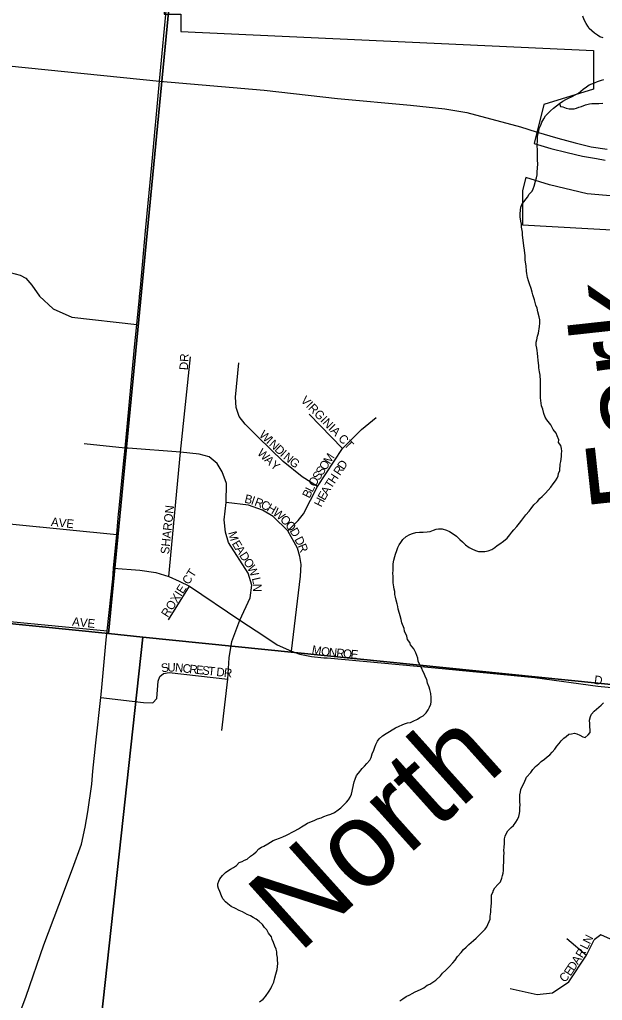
# Model space of a CAD drawing. Extents: x 1310247 to 1664935, y 284496 to 704931.
# Drawn here: x 1486629 to 1490025, y 529937 to 535649 of the extents above; entities that cross this region are included whole.
import ezdxf

# ---------------------------------------------------------------- set-up
doc = ezdxf.new("R2010")
doc.units = 0
for name, color, linetype in [('GM_X_Corporation_Text', 7, 'Continuous'), ('GM_X_County', 7, 'Continuous'), ('GM_X_Interstate_Shield', 7, 'Continuous'), ('GM_X_Major_Lake_Text', 7, 'Continuous'), ('GM_X_Minor_Lake_Text', 7, 'Continuous'), ('GM_X_Minor_River_Text', 7, 'Continuous'), ('GM_X_Rail_Line', 7, 'Continuous')]:
    doc.layers.add(name, color=color, linetype=linetype)

msp = doc.modelspace()

# ---------------------------------------------------------------- linework, layer by layer
at = {"layer": 'GM_X_Corporation_Text'}
for points in [[(1486450.1, 535391.6), (1487444, 535290.3)], [(1487444, 535290.3), (1487444, 535290.3), (1488054.7, 535237.7), (1488482, 535190.4), (1488907.8, 535151.7), (1489107, 535130.2), (1489236.1, 535108.7), (1489548.6, 535024.1), (1489640.4, 534995.4), (1489766.5, 534959.6), (1489866.1, 534930.9), (1489960.8, 534908), (1490052.5, 534895.1)], [(1485377, 534290.8), (1485646.6, 534267.1), (1486147.1, 534210.7), (1486273.8, 534202.1), (1486433.6, 534183.1), (1486573.8, 534175.8), (1486632.6, 534160.5), (1486665.7, 534143.3), (1486701.2, 534101.7), (1486744, 534038), (1486824.8, 533964.6), (1486932.6, 533916.8), (1487312.4, 533873.2)], [(1487497.9, 532406.2), (1487567.1, 533129.8), (1487624.4, 533685.4)], [(1488364.2, 532930.6), (1488276.1, 532986.6), (1488165.9, 533076.3), (1488016.5, 533219.8), (1487944.2, 533292.7), (1487908.1, 533338.6), (1487890.4, 533389.4), (1487888.2, 533450), (1487906.4, 533650.3)], [(1488191.6, 532672.5), (1488251.6, 532732.5), (1488284, 532771.1), (1488364.2, 532930.6), (1488511.1, 533151.9), (1488620.7, 533262.1), (1488707.7, 533332.5)], [(1488511.1, 533151.9), (1488316.5, 533351.5)], [(1487261.5, 533152.6), (1487243.8, 533153.9), (1487004.6, 533179.2)], [(1487807.4, 531509.5), (1487842.2, 531808.5), (1487851.2, 531932.5), (1487865.9, 532027.8), (1487912.4, 532151.5), (1487973.6, 532281.9), (1487982.1, 532354.5), (1487962, 532425.2), (1487846.6, 532604.1), (1487829.7, 532663.6), (1487821.2, 532736.2), (1487833.4, 532836.6), (1487835.6, 532947.5), (1487808.9, 533016.2), (1487779.6, 533063.7), (1487734.3, 533102), (1487674.9, 533118.8), (1487567.1, 533129.8), (1487261.5, 533152.6)], [(1484595.1, 532795), (1484724, 532789), (1484784.6, 532803.8), (1484891.9, 532851.9), (1484975.6, 532896.6), (1485040.9, 532918.1), (1485169.2, 532938.2), (1485274.8, 532930.7), (1485442.3, 532907.3), (1485554.1, 532868.6), (1485649.5, 532825.6), (1485702.5, 532804.8), (1485784.6, 532789.3), (1485941.7, 532771.1), (1486294.1, 532739.7), (1487194.7, 532649.9)], [(1488213.6, 531971.5), (1488266.5, 532407), (1488269.4, 532475.1), (1488261.6, 532523.1), (1488247.7, 532569.8), (1488191.6, 532672.5), (1488105.8, 532755.2), (1488044, 532792.5), (1487962.6, 532821.9), (1487833.4, 532836.6)], [(1487177.1, 532453.9), (1487329, 532441.7), (1487422.6, 532429.4), (1487497.9, 532406.2), (1487559.8, 532378.7), (1487619.8, 532348.6), (1487912.4, 532151.5), (1488058.7, 532057.2), (1488131, 532007), (1488213.6, 531971.5), (1488262.6, 531953.8), (1488331.1, 531939.1), (1488402.9, 531932.8)], [(1487497.7, 532153.7), (1487619.8, 532348.6)], [(1485737.6, 532202), (1485828.7, 532196.2), (1485878.1, 532197), (1485985.6, 532199.8), (1487139.3, 532089.1)], [(1488402.9, 531932.8), (1488421.8, 531931.1), (1489051.7, 531873.6), (1489632.1, 531816.7), (1489998.2, 531767), (1491012, 531669.9), (1491446.6, 531626.4), (1491888.4, 531584.5)], [(1487102.1, 531700.7), (1487351.1, 531671.1), (1487405.7, 531670.1), (1487427.9, 531694.5), (1487436.5, 531795.6), (1487447.2, 531823.5), (1487468, 531840.7), (1487501.4, 531846.6), (1487842.2, 531808.5)], [(1489818.3, 530296.8), (1489931.9, 530200.7)], [(1490431.5, 530068), (1490073.4, 530293.3), (1490015.7, 530317.8), (1489977.3, 530289.9)], [(1489488.2, 530006.8), (1489644.7, 529970.5), (1489734.5, 529980.7), (1489830.6, 530045.3), (1489931.9, 530200.7), (1489977.3, 530289.9)]]:
    msp.add_lwpolyline(points, dxfattribs=at)
at = {"layer": 'GM_X_County'}
for points in [[(1487769.1, 538508.9), (1487146.6, 532073.7), (1481965.4, 532596.7), (1481688, 532623.9), (1482296.8, 539077.3)], [(1493300, 537979.3), (1492659, 531520.6), (1492477.3, 531534), (1487348.1, 532051.9), (1487146.6, 532073.7), (1487769.1, 538508.9)], [(1481965.4, 532596.7), (1487146.6, 532073.7), (1487348.1, 532051.9), (1486747.2, 526552.2), (1481370.5, 527094.8)], [(1487348.1, 532051.9), (1492477.3, 531534), (1491905.7, 525995.7), (1486747.2, 526552.2)]]:
    msp.add_lwpolyline(points, close=True, dxfattribs=at)
at = {"layer": 'GM_X_Interstate_Shield'}
for points in [[(1487444, 535290.3), (1487489.3, 535760.8)], [(1487328.5, 534037.1), (1487333.6, 534089.2), (1487363.4, 534419.5), (1487400.5, 534801.8), (1487444, 535290.3)], [(1487207.4, 532784.4), (1487235.4, 533062.3), (1487243.8, 533153.9), (1487264.9, 533382.6), (1487299.4, 533740.9), (1487312.4, 533873.2), (1487327.9, 534031.1), (1487328.5, 534037.1)], [(1487135.6, 532053.8), (1487139.3, 532089.1), (1487171.5, 532391.7), (1487177.1, 532453.9), (1487194.7, 532649.9), (1487201.4, 532724), (1487206.1, 532770.9), (1487207.4, 532784.4)], [(1487056.7, 531271.2), (1487073, 531436.9), (1487102.1, 531700.7), (1487106.1, 531737.1), (1487134.1, 532037.6), (1487135.5, 532053.5), (1487135.6, 532053.8)], [(1486222.5, 528739.2), (1486225.5, 528760.5), (1486236, 528819), (1486255.2, 528870.5), (1486333.8, 529070.6), (1486441.7, 529360.9), (1486547.8, 529644.8), (1486666.6, 529960.6), (1486770.4, 530260.2), (1486858.1, 530490.9), (1486937.4, 530703.7), (1486989, 530847), (1487011.3, 530944.8), (1487027.5, 531034.7), (1487049.3, 531196.7), (1487056.7, 531271.2)]]:
    msp.add_lwpolyline(points, dxfattribs=at)
at = {"layer": 'GM_X_Major_Lake_Text'}
for points in [[(1482746.2, 536608.1), (1483233.2, 536598.6), (1483365.3, 538243), (1485027.8, 538151.7), (1485027.8, 537852.7), (1487626.7, 537728.1), (1487471.6, 535680.7), (1487567.7, 535680.7), (1487567.7, 535579.8), (1489972.7, 535469.3), (1489972.7, 535244.2), (1489684.7, 535155.7), (1489628.3, 534928.3), (1489725.5, 534899.6), (1489819.7, 534874.5), (1489910.1, 534854.3), (1489990.3, 534839.9), (1490042.5, 534830.4)], [(1490139.1, 534617.3), (1489936.7, 534634), (1489717.8, 534686.5), (1489579.2, 534730.3), (1489560.3, 534654), (1489560.3, 534453.9), (1493058.1, 534258.9)]]:
    msp.add_lwpolyline(points, dxfattribs=at)
at = {"layer": 'GM_X_Minor_River_Text'}
for points in [[(1490030.7, 535543), (1490010.8, 535549.6), (1489997, 535558), (1489979.3, 535570.6), (1489963.7, 535583.1), (1489948.1, 535597.6), (1489940.5, 535611.9), (1489930.9, 535626.2), (1489919.6, 535648.6), (1489912.2, 535668.9)], [(1489683.6, 535070.8), (1489694.2, 535088.5), (1489708.8, 535104.1), (1489723.3, 535117.7), (1489739.9, 535133.2), (1489758.4, 535146.7), (1489774.9, 535160.2), (1489795.4, 535173.6), (1489811.8, 535183.1), (1489828.2, 535192.6), (1489848.6, 535202), (1489867, 535211.4), (1489885.4, 535220.9), (1489899.9, 535232.4), (1489914.3, 535244), (1489932.8, 535257.5), (1489949.3, 535269), (1489963.5, 535274.5), (1489979.9, 535282.1), (1489996.2, 535289.6), (1490020.5, 535296.8), (1490034.7, 535300.4)], [(1489774.9, 535160.2), (1489780.4, 535144), (1489794.4, 535141.5), (1489814.2, 535132.9), (1489832.2, 535130.3), (1489846.3, 535129.9), (1489860.3, 535129.5), (1489874.5, 535133), (1489888.7, 535138.6), (1489903, 535144.2), (1489927.4, 535153.4), (1489949.7, 535158.8), (1489963.8, 535160.3), (1489983.9, 535161.7), (1490004, 535161.1), (1490028.2, 535162.4)], [(1489761.3, 532978.4), (1489767.8, 532992.3), (1489770.3, 533006.2), (1489776.9, 533024), (1489780.1, 533060), (1489782.6, 533076), (1489785.1, 533089.9), (1489787.6, 533105.9), (1489788.1, 533119.9), (1489788.6, 533135.9), (1489787.1, 533152), (1489783.7, 533168.1), (1489770.2, 533186.6), (1489770.7, 533202.6), (1489761.4, 533224.9), (1489755.9, 533241.1), (1489738.5, 533261.7), (1489725.3, 533288.2), (1489702.2, 533318.9), (1489692.6, 533333.2), (1489683.3, 533355.6), (1489678.1, 533379.8), (1489670.7, 533400), (1489664.2, 533446.3), (1489664.7, 533460.3), (1489665.4, 533482.4), (1489663.9, 533498.4), (1489664.8, 533526.5), (1489665.4, 533544.5), (1489662.5, 533578.6), (1489659.2, 533598.8), (1489655.9, 533620.9), (1489654.3, 533635), (1489652.8, 533649.1), (1489651.3, 533665.2), (1489650, 533685.2), (1489646.7, 533707.4), (1489645.1, 533721.4), (1489643.6, 533735.5), (1489640.2, 533753.7), (1489638.7, 533769.8), (1489643.2, 533783.6), (1489647.9, 533805.5), (1489652.5, 533823.4), (1489659.8, 533861.3), (1489660.5, 533881.3), (1489661.1, 533901.3), (1489657.6, 533917.4), (1489648.6, 533947.8), (1489645.2, 533967.9), (1489637.8, 533986.2), (1489630.7, 534016.5), (1489619.7, 534046.9), (1489616.1, 534061), (1489610.8, 534083.2), (1489599.7, 534109.6), (1489594.2, 534127.8), (1489588.9, 534148), (1489585.6, 534170.1), (1489584, 534184.2), (1489581, 534214.4), (1489577.7, 534236.5), (1489576.2, 534250.6), (1489574.9, 534272.7), (1489572, 534306.8), (1489566.8, 534331), (1489563.9, 534365.2), (1489560.8, 534393.3), (1489559.4, 534411.4), (1489554.3, 534439.6), (1489554.8, 534457.6), (1489549.4, 534475.8), (1489546.2, 534500), (1489546.8, 534518), (1489547.5, 534540), (1489550, 534556), (1489558.7, 534575.7), (1489569.2, 534589.4), (1489579.7, 534603.1), (1489590.2, 534616.8), (1489596.7, 534630.7), (1489615.4, 534650.1), (1489621.9, 534663.9), (1489628.5, 534679.8), (1489635.4, 534707.6), (1489642.1, 534727.5), (1489644.7, 534745.4), (1489645.3, 534763.4), (1489648, 534783.4), (1489648.8, 534809.4), (1489647.5, 534831.5), (1489648.1, 534847.5), (1489647.5, 534891.6), (1489646.2, 534913.7), (1489647.4, 534949.7), (1489648.1, 534971.7), (1489655.2, 535001.6), (1489657.6, 535015.5), (1489666.3, 535035.3), (1489672.9, 535051.1), (1489683.6, 535070.8)], [(1489024.8, 531724.7), (1489019.5, 531746.9), (1489016, 531761), (1489006.7, 531785.3), (1489001.4, 531805.5), (1488993.8, 531819.8), (1488986.4, 531840.1), (1488978.9, 531854.3), (1488973.4, 531870.5), (1488962, 531890.9), (1488952.7, 531913.3), (1488949.2, 531929.4), (1488943.7, 531945.6), (1488938.2, 531961.8), (1488926.9, 531984.2), (1488907.5, 532006.8), (1488904, 532021), (1488890.5, 532039.4), (1488885.1, 532057.7), (1488872, 532088.1), (1488870.5, 532102.2), (1488857.5, 532136.7), (1488852.1, 532154.9), (1488846.8, 532177.1), (1488843.3, 532191.2), (1488836, 532215.5), (1488832.5, 532231.6), (1488829, 532245.8), (1488823.7, 532268), (1488820.3, 532286.1), (1488816.7, 532300.2), (1488815.3, 532318.3), (1488811.7, 532332.5), (1488810.2, 532346.5), (1488806.9, 532368.7), (1488805.6, 532390.8), (1488806.1, 532404.8), (1488804.7, 532424.8), (1488805.3, 532440.9), (1488805.8, 532456.9), (1488806.5, 532478.9), (1488809.2, 532500.9), (1488816, 532522.7), (1488820.5, 532536.6), (1488827.2, 532556.4), (1488833.8, 532574.3), (1488840.3, 532590.1), (1488850.8, 532603.8), (1488863.4, 532621.4), (1488882.1, 532638.9), (1488902.6, 532650.3), (1488918.8, 532655.8), (1488939.1, 532661.2), (1488959.3, 532664.6), (1488981.4, 532663.9), (1489003.5, 532665.2), (1489021.7, 532668.6), (1489042.1, 532676), (1489056.3, 532681.6), (1489070.4, 532683.2), (1489092.5, 532682.5), (1489116.4, 532675.7), (1489134.2, 532667.2), (1489155.9, 532654.5), (1489175.5, 532639.8), (1489195, 532621.2), (1489210.6, 532606.7), (1489228.1, 532590.1), (1489249.7, 532575.4), (1489265.5, 532566.9), (1489285.3, 532556.3), (1489303.2, 532551.7), (1489325.3, 532551), (1489339.4, 532550.6), (1489359.6, 532556), (1489382, 532563.3), (1489398.4, 532574.8), (1489412.9, 532586.4), (1489427.3, 532596), (1489449.9, 532611.3), (1489470.5, 532628.7), (1489485.2, 532648.3), (1489497.8, 532663.9), (1489510.3, 532677.6), (1489527, 532697.1), (1489541.7, 532716.7), (1489556.4, 532734.3), (1489566.9, 532750), (1489579.5, 532765.6), (1489598.3, 532787.1), (1489610.9, 532802.7), (1489625.6, 532822.3), (1489646.3, 532841.7), (1489661, 532859.3), (1489675.4, 532870.9), (1489694.1, 532890.3), (1489708.8, 532907.9), (1489725.4, 532925.4), (1489738.1, 532945.1), (1489752.8, 532962.7), (1489761.3, 532978.4)], [(1487989.3, 530419.9), (1487975.5, 530428.4), (1487955.7, 530437), (1487941.9, 530445.4), (1487928.1, 530451.9), (1487908.3, 530460.5), (1487886.5, 530471.2), (1487862.8, 530484), (1487843.2, 530498.6), (1487829.5, 530511), (1487814, 530527.5), (1487806.6, 530545.8), (1487795.3, 530570.2), (1487787.9, 530588.5), (1487784.3, 530602.6), (1487784.8, 530616.6), (1487789.3, 530630.5), (1487795.8, 530644.3), (1487810.5, 530663.9), (1487829.1, 530681.4), (1487843.5, 530691), (1487857.9, 530700.6), (1487876.3, 530710), (1487892.7, 530721.5), (1487909.4, 530739.1), (1487925.7, 530746.6), (1487940, 530754.1), (1487954.3, 530759.7), (1487974.9, 530777.1), (1487991.4, 530788.6), (1488007.9, 530802.1), (1488022.5, 530819.7), (1488038.9, 530829.2), (1488053.2, 530834.8), (1488075.7, 530848.2), (1488092.1, 530857.7), (1488106.5, 530867.2), (1488122.8, 530874.8), (1488143.2, 530882.1), (1488163.5, 530889.5), (1488183.9, 530898.9), (1488200.2, 530906.4), (1488214.5, 530914), (1488228.8, 530921.6), (1488253.5, 530936.8), (1488271.9, 530948.3), (1488290.4, 530959.8), (1488306.8, 530969.3), (1488321, 530974.8), (1488345.4, 530984.1), (1488365.8, 530993.5), (1488386.2, 531000.9), (1488402.5, 531008.4), (1488422.8, 531015.8), (1488443.1, 531021.2), (1488463.5, 531030.6), (1488486.1, 531045.9), (1488500.6, 531057.5), (1488521.3, 531076.9), (1488533.8, 531090.5), (1488546.3, 531104.2), (1488554.9, 531119.9), (1488563.5, 531137.7), (1488568.1, 531155.6), (1488575.3, 531191.4), (1488577.9, 531209.4), (1488584.4, 531225.2), (1488593.2, 531247), (1488603.7, 531260.7), (1488624.7, 531288.1), (1488639.2, 531301.7), (1488651.8, 531317.3), (1488670.5, 531336.8), (1488677, 531350.6), (1488683.7, 531372.5), (1488692.5, 531394.2), (1488699.1, 531412.1), (1488705.6, 531427.9), (1488714.3, 531445.7), (1488724.8, 531459.4), (1488743.4, 531476.8), (1488766, 531492.2), (1488784.5, 531503.6), (1488800.9, 531513.2), (1488819.3, 531524.6), (1488841.7, 531533.9), (1488858.1, 531541.4), (1488872.3, 531547), (1488890.6, 531552.5), (1488906.8, 531556), (1488923.1, 531563.5), (1488947.6, 531574.8), (1488962, 531584.3), (1488980.3, 531593.8), (1488999, 531611.2), (1489009.6, 531628.9), (1489018.2, 531644.7), (1489024.8, 531662.5), (1489027.3, 531676.5), (1489028.1, 531700.5), (1489024.8, 531724.7)], [(1490004.8, 531644.3), (1490019.2, 531655.9), (1490031.7, 531669.5)], [(1489005.2, 530025.8), (1489019.4, 530031.4), (1489054.3, 530054.3), (1489081.3, 530079.6), (1489093.8, 530095.2), (1489112.5, 530112.7), (1489133.2, 530132.1), (1489154.1, 530155.5), (1489166.7, 530171.1), (1489181.4, 530192.7), (1489202.3, 530216.1), (1489216.9, 530233.7), (1489231.5, 530247.3), (1489248, 530262.8), (1489274.9, 530286), (1489289.4, 530299.6), (1489306, 530315.1), (1489320.6, 530330.7), (1489341.4, 530352.1), (1489351.9, 530365.8), (1489358.4, 530379.6), (1489364.9, 530395.5), (1489371.4, 530409.3), (1489372, 530427.3), (1489374.8, 530451.3), (1489375.3, 530465.3), (1489377.8, 530481.2), (1489378.7, 530507.3), (1489379.2, 530525.3), (1489380.1, 530551.3), (1489386.6, 530565.2), (1489391.1, 530579), (1489399.5, 530592.8), (1489416.3, 530612.3), (1489430.8, 530627.9), (1489439.5, 530647.7), (1489444.1, 530663.6), (1489446.5, 530677.5), (1489449.1, 530693.5), (1489449.5, 530707.5), (1489450, 530721.5), (1489450.6, 530739.5), (1489451.2, 530757.6), (1489451.8, 530777.6), (1489452.4, 530793.6), (1489450.9, 530811.7), (1489453.5, 530827.6), (1489454.3, 530851.7), (1489455.1, 530877.7), (1489459.7, 530893.6), (1489464.1, 530907.5), (1489474.8, 530925.2), (1489493.5, 530944.6), (1489507.9, 530956.2), (1489520.6, 530973.9), (1489531.1, 530989.6), (1489537.8, 531007.4), (1489542.4, 531025.3), (1489544.8, 531039.2), (1489543.5, 531059.3), (1489546, 531073.3), (1489544.7, 531095.4), (1489545.1, 531109.4), (1489543.9, 531133.5), (1489548.5, 531151.3), (1489551, 531165.3), (1489557.6, 531183.1), (1489570.4, 531204.8), (1489583.5, 531236.4), (1489608.5, 531263.7), (1489619.1, 531281.4), (1489635.8, 531299), (1489654.3, 531314.4), (1489668.9, 531328), (1489687.4, 531341.5), (1489703.9, 531355), (1489718.4, 531366.5), (1489732.9, 531382.1), (1489747.6, 531399.7), (1489760.2, 531417.4), (1489772.8, 531433), (1489785.3, 531448.7), (1489799.9, 531464.2), (1489814.3, 531473.8), (1489830.8, 531487.3), (1489844.9, 531488.9), (1489863.1, 531492.3), (1489877.1, 531489.9), (1489894.9, 531481.3), (1489910.7, 531472.8), (1489924.6, 531468.4), (1489943.2, 531483.9), (1489953.7, 531497.6), (1489954.2, 531511.6), (1489952.9, 531531.7), (1489951.4, 531547.7), (1489950.1, 531569.8), (1489956.8, 531589.7), (1489961.2, 531603.5), (1489977.9, 531621.1), (1490004.8, 531644.3)], [(1488027.4, 529927.7), (1488048, 529943.1), (1488062.6, 529958.7), (1488083.7, 529990.1), (1488092.3, 530005.9), (1488098.7, 530019.7), (1488111.6, 530043.4), (1488116.4, 530067.3), (1488123.1, 530089.1), (1488130.1, 530116.9), (1488133.2, 530150.9), (1488131.9, 530173), (1488132.4, 530187), (1488128.9, 530203.2), (1488127.4, 530219.2), (1488123.9, 530235.4), (1488116.4, 530251.7), (1488109.1, 530273.9), (1488101.7, 530292.2), (1488096.1, 530306.4), (1488078.8, 530329), (1488069.3, 530347.3), (1488055.7, 530361.8), (1488044.2, 530378.1), (1488024.7, 530396.8), (1488007, 530409.4), (1487989.3, 530419.9)], [(1488845.4, 529934.5), (1488861.9, 529946), (1488882.4, 529959.4), (1488902.8, 529968.8), (1488917.1, 529976.4), (1488933.5, 529985.9), (1488947.8, 529991.5), (1488970.2, 530002.8), (1488984.6, 530010.4), (1489005.2, 530025.8)]]:
    msp.add_lwpolyline(points, dxfattribs=at)

# ---------------------------------------------------------------- texts
at = {"layer": 'GM_X_Minor_Lake_Text'}
for s, height, rotation, p in [('Fork', 500.05, 96.2485, (1490465.7, 532825)), ('North', 500.02, 41.9759, (1488256.8, 530206.2))]:
    msp.add_text(s, height=height, rotation=rotation, dxfattribs=at).set_placement(p)
at = {"layer": 'GM_X_Rail_Line'}
for s, rotation, p in [('DR', 86.8215, (1487609.6, 533606.6)), ('VIRGINIA CT', 314.517, (1488263.7, 533427.9)), ('W', 316.7717, (1488021.5, 533225.8)), ('I', 316.7619, (1488063.1, 533186.6)), ('W', 316.272, (1488010.4, 533119.6)), ('N', 316.7619, (1488079.2, 533171.5)), ('D', 316.7842, (1488111.2, 533141.3)), ('A', 316.5926, (1488052, 533079.8)), ('I', 316.9801, (1488143.4, 533111.1)), ('N', 320.0942, (1488161.7, 533094.1)), ('G', 321.7807, (1488196.7, 533064.9)), ('M', 56.3049, (1488436.5, 533056.3)), ('Y', 319.8375, (1488086.3, 533047.5)), ('S', 56.2948, (1488392.5, 532990.4)), ('O', 56.3186, (1488412.1, 533019.7)), ('R', 56.3065, (1488495.8, 532990.3)), ('D', 56.3099, (1488517.8, 533023.2)), ('O', 58.8263, (1488350.6, 532923.9)), ('S', 56.4539, (1488373.1, 532961.1)), ('H', 56.5464, (1488464.3, 532942.6)), ('L', 63.9847, (1488335.8, 532893.3)), ('T', 57.3633, (1488445.4, 532913.1)), ('B', 346.5468, (1487936.4, 532836.8)), ('I', 340.9844, (1487973.7, 532827.9)), ('B', 64.6515, (1488318.9, 532857.7)), ('H', 63.2004, (1488387.1, 532806.2)), ('E', 61.2347, (1488406.7, 532845.1)), ('A', 59.6885, (1488423.5, 532875.6)), ('SHARON', 83.9904, (1487499.6, 532533.5)), ('R', 339.2763, (1487994.1, 532820.9)), ('C', 335.1943, (1488030.3, 532807.2)), ('H', 329.3549, (1488065.1, 532791.2)), ('W', 319.5701, (1488101.1, 532770.1)), ('O', 314.6754, (1488143.8, 532733.8)), ('AVE', 354.0903, (1486810.4, 532700.3)), ('O', 310.3595, (1488174.1, 532703.2)), ('M', 285.5826, (1487843.9, 532661.6)), ('D', 299.9591, (1488201.2, 532671.7)), ('D', 297.8359, (1488229.1, 532622.3)), ('E', 301.3295, (1487864.1, 532597.1)), ('R', 292.2388, (1488249.1, 532584.6)), ('A', 302.9399, (1487883.2, 532565.7)), ('D', 302.902, (1487907.1, 532528.8)), ('O', 302.902, (1487931, 532491.8)), ('W', 295.2566, (1487954, 532456.4)), ('ROXIE CT', 57.3198, (1487492.3, 532163.6)), ('L', 283.1216, (1487982.1, 532394.9)), ('N', 269.5191, (1487989.7, 532363.8)), ('AVE', 354.0903, (1486933.6, 532119.5)), ('M', 350.0975, (1488329.1, 531956.6)), ('O', 352.5191, (1488383.4, 531947.1)), ('N', 354.7331, (1488429.1, 531941.2)), ('R', 354.8036, (1488473, 531937.1)), ('O', 354.7917, (1488512.4, 531933.5)), ('E', 354.7966, (1488556.2, 531929.6)), ('S', 10.3024, (1487458.1, 531846.4)), ('U', 359.2568, (1487490.1, 531852.5)), ('N', 354.1328, (1487533, 531852)), ('C', 353.9414, (1487576.7, 531847.5)), ('R', 353.9671, (1487616.1, 531843.3)), ('E', 353.9495, (1487655.5, 531839.2)), ('S', 353.9524, (1487690.5, 531835.4)), ('T', 353.957, (1487725.5, 531831.7)), ('D', 353.9784, (1487773.6, 531826.6)), ('R', 353.9414, (1487817.4, 531822)), ('D', 353.1216, (1489975.1, 531780.5)), ('N', 63.4552, (1489952.9, 530260.5)), ('L', 63.2689, (1489937, 530228.9)), ('A', 56.7645, (1489883.1, 530141.2)), ('R', 58.7532, (1489908.2, 530179.6)), ('E', 56.3795, (1489839.3, 530074.8)), ('D', 56.778, (1489859, 530104.4)), ('C', 43.1624, (1489802.3, 530038.1))]:
    msp.add_text(s, height=50, rotation=rotation, dxfattribs=at).set_placement(p)

doc.saveas('drawing.dxf')
